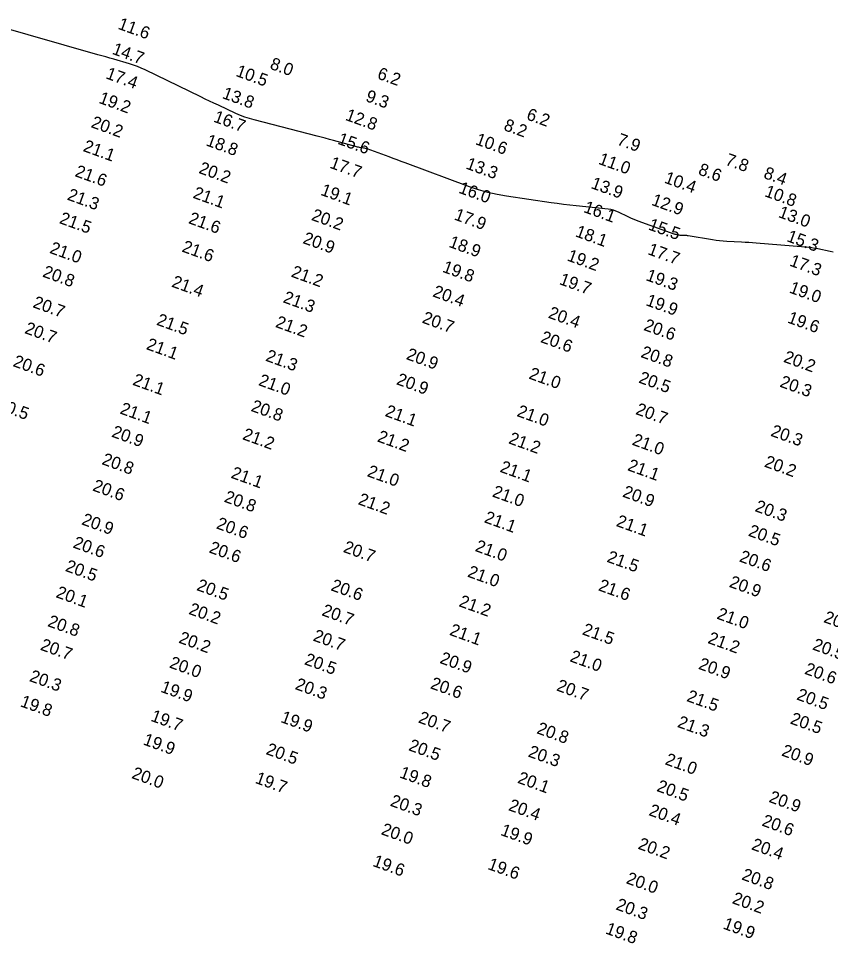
# Model space of a CAD drawing. Extents: x 988130 to 1132882, y 654656 to 841453.
# Drawn here: x 1050573.2 to 1050903.2, y 763241.2 to 763616.9 of the extents above; entities that cross this region are included whole.
import ezdxf

# ---------------------------------------------------------------- set-up
doc = ezdxf.new("R2010")
doc.units = 0
doc.layers.add('V-TOPO-MAJR', color=7, linetype='Continuous')
doc.layers.add('V-TOPO-SOUN', color=7, linetype='Continuous')

msp = doc.modelspace()

# ---------------------------------------------------------------- linework, layer by layer
at = {"layer": 'V-TOPO-MAJR'}
msp.add_lwpolyline([(1050904.29, 763522.04), (1050903.05, 763522.3), (1050898.09, 763523.34), (1050896.84, 763523.58), (1050895.59, 763523.78), (1050894.34, 763523.94), (1050893.08, 763524.06), (1050873.03, 763525.71), (1050871.54, 763525.82), (1050870.06, 763525.92), (1050868.57, 763526.01), (1050867.08, 763526.09), (1050861.13, 763526.36), (1050859.64, 763526.45), (1050858.16, 763526.59), (1050856.69, 763526.77), (1050855.22, 763527), (1050845.43, 763528.66), (1050845.12, 763528.71), (1050844.82, 763528.74), (1050844.51, 763528.77), (1050844.2, 763528.78), (1050842.54, 763528.81), (1050842.44, 763528.81), (1050842.33, 763528.82), (1050842.23, 763528.82), (1050842.12, 763528.83), (1050841.71, 763528.88), (1050841.61, 763528.89), (1050841.51, 763528.91), (1050841.4, 763528.93), (1050841.3, 763528.95), (1050840.41, 763529.16), (1050840.22, 763529.21), (1050840.04, 763529.26), (1050839.86, 763529.32), (1050839.69, 763529.38), (1050825.08, 763534.65), (1050824.04, 763535.04), (1050823.01, 763535.46), (1050822, 763535.9), (1050821, 763536.37), (1050817.01, 763538.3), (1050815.99, 763538.74), (1050814.96, 763539.08), (1050813.89, 763539.33), (1050812.81, 763539.49), (1050799.79, 763540.82), (1050797.25, 763541.1), (1050794.72, 763541.4), (1050792.19, 763541.73), (1050789.66, 763542.08), (1050771.55, 763544.75), (1050767.71, 763545.41), (1050763.93, 763546.28), (1050760.2, 763547.34), (1050756.51, 763548.6), (1050730.37, 763558.32), (1050728.76, 763558.91), (1050727.15, 763559.51), (1050725.54, 763560.1), (1050723.92, 763560.69), (1050714.99, 763563.94), (1050714.61, 763564.07), (1050714.22, 763564.18), (1050713.83, 763564.26), (1050713.43, 763564.33), (1050711.82, 763564.57), (1050711.42, 763564.63), (1050711.02, 763564.71), (1050710.63, 763564.8), (1050710.23, 763564.9), (1050701.2, 763567.41), (1050699.56, 763567.86), (1050697.92, 763568.31), (1050696.28, 763568.74), (1050694.64, 763569.17), (1050669.01, 763575.75), (1050667.12, 763576.28), (1050665.26, 763576.9), (1050663.42, 763577.6), (1050661.62, 763578.39), (1050654.47, 763581.7), (1050652.68, 763582.54), (1050650.9, 763583.38), (1050649.12, 763584.23), (1050647.34, 763585.08), (1050624.66, 763596.1), (1050623.13, 763596.8), (1050621.58, 763597.43), (1050620.01, 763598), (1050618.41, 763598.51), (1050611.96, 763600.39), (1050610.35, 763600.86), (1050608.74, 763601.32), (1050607.12, 763601.79), (1050605.51, 763602.25), (1050563.38, 763614.19)], dxfattribs=at)

# ---------------------------------------------------------------- texts
at = {"layer": 'V-TOPO-SOUN'}
for s, p in [('11.6 ', (1050613.32, 763612.84)), ('14.7 ', (1050610.96, 763602.66)), ('8.0', (1050675.08, 763596.63)), ('17.4 ', (1050608.39, 763592.7)), ('10.5 ', (1050661.22, 763593.68)), ('6.2', (1050718.69, 763592.66)), ('13.8 ', (1050655.7, 763584.68)), ('9.3', (1050713.95, 763583.49)), ('19.2 ', (1050605.54, 763582.74)), ('12.8 ', (1050705.73, 763575.82)), ('6.2', (1050779.32, 763576.06)), ('20.2 ', (1050602.39, 763572.87)), ('16.7 ', (1050652.16, 763575.11)), ('8.2', (1050770.08, 763571.72)), ('18.8 ', (1050649.1, 763565.47)), ('15.6 ', (1050702.6, 763566.13)), ('10.6 ', (1050758.58, 763565.95)), ('7.9', (1050816.12, 763565.84)), ('21.1 ', (1050599.17, 763563.18)), ('11.0 ', (1050808.58, 763557.97)), ('7.8', (1050860.13, 763557.67)), ('21.6 ', (1050595.84, 763552.98)), ('20.2 ', (1050646.17, 763554.27)), ('17.7 ', (1050699.38, 763556.39)), ('13.3 ', (1050754.7, 763556.06)), ('8.6', (1050849.13, 763553.71)), ('10.4 ', (1050835.34, 763550.32)), ('8.4', (1050875.68, 763552.25)), ('16.0 ', (1050751.79, 763546.23)), ('13.9 ', (1050805.55, 763548.12)), ('21.3 ', (1050592.72, 763543.44)), ('21.1 ', (1050643.83, 763544.18)), ('19.1 ', (1050695.69, 763545.37)), ('10.8 ', (1050876.1, 763544.83)), ('16.1 ', (1050802.55, 763538.39)), ('12.9 ', (1050830.13, 763541.31)), ('20.2 ', (1050691.93, 763535.19)), ('17.9 ', (1050749.97, 763535.36)), ('13.0 ', (1050881.68, 763536.36)), ('21.5 ', (1050589.53, 763533.89)), ('21.6 ', (1050641.99, 763533.87)), ('15.5 ', (1050828.83, 763531.32)), ('18.1 ', (1050799.2, 763528.52)), ('20.9 ', (1050688.45, 763525.78)), ('18.9 ', (1050747.77, 763524.25)), ('15.3 ', (1050885.09, 763526.57)), ('21.0 ', (1050585.58, 763521.8)), ('21.6 ', (1050639.33, 763522.36)), ('17.7 ', (1050828.61, 763521.27)), ('19.2 ', (1050795.85, 763518.71)), ('17.3 ', (1050886.25, 763516.63)), ('20.8 ', (1050582.7, 763512.17)), ('21.2 ', (1050683.72, 763512.15)), ('19.8 ', (1050745.17, 763514.12)), ('21.4 ', (1050635.14, 763508.09)), ('19.7 ', (1050792.66, 763509.11)), ('19.3 ', (1050827.86, 763510.72)), ('20.4 ', (1050741.24, 763504.13)), ('19.0 ', (1050886.12, 763505.69)), ('21.3 ', (1050680.42, 763501.75)), ('19.9 ', (1050827.85, 763500.55)), ('20.7 ', (1050578.74, 763499.72)), ('20.7 ', (1050736.92, 763493.47)), ('20.4 ', (1050788.17, 763495.48)), ('19.6 ', (1050885.39, 763493.51)), ('20.7 ', (1050575.42, 763489.23)), ('21.5 ', (1050629, 763492.62)), ('21.2 ', (1050677.33, 763491.72)), ('20.6 ', (1050826.97, 763490.48)), ('20.6 ', (1050785.05, 763485.58)), ('21.1 ', (1050624.83, 763482.7)), ('21.3 ', (1050673.31, 763478.01)), ('20.9 ', (1050730.47, 763478.65)), ('20.8 ', (1050825.8, 763479.5)), ('20.6 ', (1050570.69, 763475.8)), ('20.2 ', (1050883.78, 763477.55)), ('21.0 ', (1050780.29, 763470.77)), ('21.1 ', (1050619.3, 763468.24)), ('21.0 ', (1050670.44, 763468.09)), ('20.9 ', (1050726.48, 763468.45)), ('20.5 ', (1050824.93, 763469.13)), ('20.3 ', (1050882.27, 763467.47)), ('20.5 ', (1050564.16, 763458.26)), ('21.1 ', (1050614.15, 763456.57)), ('20.8 ', (1050667.39, 763457.61)), ('21.1 ', (1050721.86, 763455.55)), ('21.0 ', (1050775.45, 763455.52)), ('20.7 ', (1050823.7, 763456.33)), ('20.9 ', (1050610.76, 763447.16)), ('21.2 ', (1050663.93, 763446.11)), ('21.2 ', (1050718.71, 763445.23)), ('21.2 ', (1050772.07, 763444.46)), ('21.0 ', (1050822.28, 763443.88)), ('20.3 ', (1050878.6, 763447.5)), ('20.8 ', (1050606.78, 763435.98)), ('21.1 ', (1050768.55, 763432.88)), ('21.1 ', (1050820.41, 763433.52)), ('20.2 ', (1050875.98, 763434.99)), ('21.1 ', (1050659.28, 763430.46)), ('21.0 ', (1050714.61, 763431.09)), ('20.6 ', (1050603.03, 763425.28)), ('21.0 ', (1050765.43, 763422.85)), ('20.9 ', (1050818.39, 763422.79)), ('20.8 ', (1050656.49, 763420.72)), ('21.2 ', (1050710.91, 763419.72)), ('20.3 ', (1050872.19, 763416.9)), ('20.9 ', (1050598.56, 763411.52)), ('21.1 ', (1050762.17, 763412.38)), ('21.1 ', (1050815.8, 763410.87)), ('20.6 ', (1050653.32, 763409.9)), ('20.5 ', (1050869.48, 763406.92)), ('20.6 ', (1050595.06, 763402.14)), ('20.6 ', (1050650.35, 763400.13)), ('20.7 ', (1050704.89, 763400.32)), ('21.0 ', (1050758.47, 763400.71)), ('21.5 ', (1050812.01, 763396.33)), ('20.6 ', (1050865.82, 763396.49)), ('20.5 ', (1050591.94, 763392.61)), ('21.0 ', (1050755.38, 763390.29)), ('20.5 ', (1050645.3, 763384.83)), ('20.6 ', (1050699.86, 763384.75)), ('21.6 ', (1050808.53, 763384.75)), ('20.9 ', (1050861.72, 763386.15)), ('20.1 ', (1050588.14, 763381.94)), ('21.2 ', (1050751.88, 763378.28)), ('20.2 ', (1050642.09, 763375.15)), ('20.7 ', (1050696.17, 763374.6)), ('21.0 ', (1050856.69, 763373.23)), ('20.8 ', (1050584.77, 763370.18)), ('20.3 ', (1050900.09, 763371.83)), ('21.1 ', (1050748.06, 763366.64)), ('21.5 ', (1050802.01, 763366.84)), ('20.2 ', (1050638.01, 763363.48)), ('20.7 ', (1050692.62, 763364.32)), ('21.2 ', (1050853.02, 763363.33)), ('20.7 ', (1050581.77, 763360.6)), ('20.5 ', (1050895.56, 763360.72)), ('20.5 ', (1050689.1, 763354.7)), ('20.9 ', (1050744.13, 763355.21)), ('21.0 ', (1050796.98, 763355.91)), ('20.0 ', (1050634.23, 763353.38)), ('20.9 ', (1050849.22, 763352.86)), ('20.6 ', (1050892.35, 763350.84)), ('20.3 ', (1050577.37, 763347.88)), ('19.9 ', (1050630.66, 763343.52)), ('20.3 ', (1050685.31, 763344.62)), ('20.6 ', (1050740.27, 763344.95)), ('20.7 ', (1050791.54, 763344.07)), ('21.5 ', (1050844.43, 763339.76)), ('20.5 ', (1050889.12, 763340.39)), ('19.8 ', (1050573.63, 763337.63)), ('19.7 ', (1050626.66, 763331.72)), ('19.9 ', (1050679.44, 763331.23)), ('20.7 ', (1050735.39, 763331.07)), ('21.3 ', (1050840.67, 763329.24)), ('20.5 ', (1050886.5, 763330.64)), ('20.8 ', (1050783.49, 763326.68)), ('19.9 ', (1050623.54, 763322.13)), ('20.5 ', (1050673.49, 763318.21)), ('20.5 ', (1050731.42, 763319.77)), ('20.3 ', (1050780.01, 763317.23)), ('20.9 ', (1050883, 763317.63)), ('21.0 ', (1050835.64, 763314.07)), ('20.0 ', (1050618.92, 763308.46)), ('19.7 ', (1050669.08, 763306.49)), ('19.8 ', (1050727.75, 763308.73)), ('20.1 ', (1050775.71, 763306.56)), ('20.5 ', (1050832.26, 763303.22)), ('20.9 ', (1050877.84, 763298.79)), ('20.3 ', (1050723.95, 763297.24)), ('20.4 ', (1050772.02, 763295.43)), ('20.4 ', (1050829.05, 763293.42)), ('20.6 ', (1050875, 763289.17)), ('20.0 ', (1050720.29, 763285.65)), ('19.9 ', (1050768.81, 763285.34)), ('20.2 ', (1050824.66, 763279.76)), ('20.4 ', (1050870.77, 763279.51)), ('19.6 ', (1050716.86, 763272.77)), ('19.6 ', (1050763.59, 763271.51)), ('20.8 ', (1050866.81, 763267.27)), ('20.0 ', (1050819.83, 763265.75)), ('20.2 ', (1050862.91, 763257.64)), ('20.3 ', (1050815.65, 763255.12)), ('19.8 ', (1050811.43, 763245.34)), ('19.9 ', (1050859.21, 763247.32))]:
    msp.add_text(s, height=5, rotation=340, dxfattribs=at).set_placement(p)

doc.saveas('drawing.dxf')
